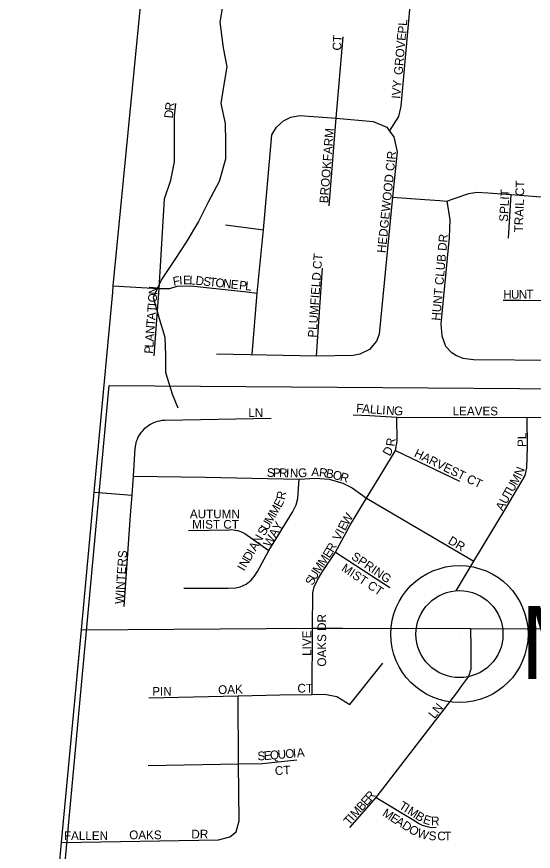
# Model space of a CAD drawing. Extents: x 0 to 1064, y 0 to 440.
# Drawn here: x 116.16 to 125.13, y 109.56 to 124.05 of the extents above; entities that cross this region are included whole.
import ezdxf

# ---------------------------------------------------------------- set-up
doc = ezdxf.new("R2010")
doc.units = 0
for name, color, linetype in [('GM_X_County', 7, 'Continuous'), ('GM_X_County_Road', 7, 'Continuous'), ('GM_X_Minor_River', 7, 'Continuous'), ('GM_X_Section', 7, 'Continuous'), ('GM_X_Township_Subdivision', 7, 'Continuous'), ('GM_X_Township_Subdivision_Text', 7, 'Continuous'), ('GM_X_Unincorporated', 7, 'Continuous'), ('GM_X_Unincorporated_Location', 7, 'Continuous'), ('GM_X_Unincorporated_Text', 7, 'Continuous')]:
    doc.layers.add(name, color=color, linetype=linetype)

msp = doc.modelspace()

# ---------------------------------------------------------------- linework, layer by layer
at = {"layer": 'GM_X_County'}
msp.add_lwpolyline([(116.781, 107.949), (116.944, 109.707), (117.211, 112.595), (117.286, 113.404), (117.508, 115.794), (117.83, 119.264), (117.841, 119.378), (118.767, 128.909)], dxfattribs=at)
at = {"layer": 'GM_X_County_Road'}
for points in [[(117.212, 112.607), (117.286, 113.404), (117.508, 115.794), (117.83, 119.264), (117.841, 119.378), (118.767, 128.909)], [(117.286, 113.404), (121.297, 113.428), (121.817, 113.431), (124.046, 113.423), (125.497, 113.418), (128.784, 113.407), (133.891, 113.336)], [(116.164, 101.283), (116.23, 101.992), (116.781, 107.949), (116.944, 109.707), (117.211, 112.595), (117.212, 112.607)]]:
    msp.add_lwpolyline(points, dxfattribs=at)
at = {"layer": 'GM_X_Minor_River'}
msp.add_lwpolyline([(119.739, 124.259), (119.691, 123.955), (119.745, 123.506), (119.812, 123.178), (119.758, 122.874), (119.709, 122.54), (119.782, 122.194), (119.788, 121.878), (119.788, 121.574), (119.679, 121.185), (119.49, 120.827), (119.32, 120.493), (119.107, 120.134), (118.907, 119.831), (118.676, 119.485), (118.53, 119.175), (118.639, 118.81), (118.737, 118.482), (118.749, 118.172), (118.749, 117.869), (118.87, 117.48), (118.962, 117.255)], dxfattribs=at)
at = {"layer": 'GM_X_Section'}
msp.add_lwpolyline([(117.771, 117.647), (134.386, 117.523), (132.734, 101.407), (116.187, 100.532)], close=True, dxfattribs=at)
at = {"layer": 'GM_X_Township_Subdivision'}
for points in [[(122.636, 122.064), (122.798, 122.317), (122.836, 122.497), (122.998, 124.301)], [(121.59, 120.767), (121.707, 122.289), (121.832, 123.7)], [(118.548, 118.162), (118.639, 119.327), (118.731, 120.884), (118.84, 121.21), (118.901, 121.529), (118.901, 122.045), (118.901, 122.33), (118.928, 122.54)], [(120.251, 118.183), (120.336, 119.248), (120.448, 120.349), (120.59, 121.995), (120.672, 122.13), (120.794, 122.239), (120.923, 122.307), (121.079, 122.334), (121.707, 122.289), (122.354, 122.232), (122.591, 122.13), (122.636, 122.064), (122.707, 121.961), (122.768, 121.703), (122.685, 120.916), (122.456, 118.535), (122.408, 118.413), (122.286, 118.271), (122.117, 118.19), (122.002, 118.165), (121.366, 118.155), (119.634, 118.19)], [(122.685, 120.916), (123.25, 120.874), (123.508, 120.856)], [(123.508, 120.856), (123.629, 120.848), (123.777, 120.897), (124.014, 120.977), (124.151, 121.001), (124.339, 120.989), (124.744, 120.959), (125.79, 120.883)], [(124.701, 120.206), (124.744, 120.959)], [(123.629, 120.848), (123.684, 120.522), (123.668, 120.216), (123.525, 118.714), (123.545, 118.508), (123.605, 118.327), (123.704, 118.223), (123.799, 118.166), (123.908, 118.119), (124.094, 118.095), (125.521, 118.082), (125.816, 118.078), (126.057, 118.136), (126.202, 118.243), (126.819, 119.376), (126.878, 119.539), (126.808, 119.784), (126.582, 120.189)], [(119.79, 120.434), (120.448, 120.349)], [(124.607, 119.129), (124.917, 119.127), (125.304, 119.122), (125.454, 119.166), (125.614, 119.274), (125.694, 119.378), (125.772, 119.544), (126.061, 120.158)], [(121.366, 118.155), (121.474, 119.682)], [(117.841, 119.378), (118.624, 119.328)], [(118.624, 119.328), (118.639, 119.327), (118.819, 119.33), (118.948, 119.367), (119.186, 119.377), (120.16, 119.272), (120.336, 119.248)], [(122.003, 117.136), (122.294, 117.125), (122.762, 117.096), (125.026, 117.091), (125.676, 117.099)], [(118.032, 113.806), (118.142, 115.39), (118.167, 115.738), (118.19, 116.07), (118.223, 116.551), (118.23, 116.613), (118.244, 116.676), (118.261, 116.714), (118.275, 116.752), (118.294, 116.783), (118.313, 116.812), (118.333, 116.839), (118.352, 116.86), (118.369, 116.879), (118.389, 116.901), (118.41, 116.919), (118.429, 116.932), (118.458, 116.953), (118.489, 116.974), (118.519, 116.989), (118.547, 117.002), (118.579, 117.015), (118.61, 117.027), (118.648, 117.033), (118.69, 117.041), (118.743, 117.044), (120.579, 117.076)], [(121.297, 113.428), (121.303, 114.043), (121.327, 114.148), (121.384, 114.268), (121.471, 114.415), (121.698, 114.748), (121.96, 115.231), (122.235, 115.69), (122.518, 116.151), (122.738, 116.518), (122.767, 116.677), (122.762, 117.096)], [(123.792, 114.081), (124.096, 114.594), (124.649, 115.503), (124.989, 116.079), (125.021, 116.212), (125.031, 116.576), (125.026, 117.091)], [(122.738, 116.518), (123.85, 115.985)], [(118.19, 116.07), (119.437, 116.05), (121.067, 116.02), (121.347, 116.037), (121.589, 116.02), (121.827, 115.948), (121.988, 115.868), (122.235, 115.69), (124.096, 114.594)], [(119.067, 114.123), (119.832, 114.123), (119.967, 114.131), (120.04, 114.148), (120.146, 114.195), (120.231, 114.263), (120.286, 114.327), (120.345, 114.416), (120.54, 114.781), (120.952, 115.443), (121.016, 115.575), (121.041, 115.685), (121.067, 116.02)], [(117.508, 115.794), (118.167, 115.738)], [(119.148, 115.128), (119.86, 115.14), (119.898, 115.141), (119.949, 115.135), (119.998, 115.125), (120.05, 115.108), (120.087, 115.094), (120.126, 115.074), (120.54, 114.781)], [(121.698, 114.748), (122.638, 114.139)], [(121.293, 112.281), (121.297, 113.428)], [(121.948, 109.967), (122.404, 110.49), (123.803, 112.306), (123.902, 112.448), (123.97, 112.537), (124.011, 112.599), (124.051, 112.722), (124.05, 113.093), (124.046, 113.423)], [(118.459, 112.221), (120.006, 112.257), (120.729, 112.274), (121.293, 112.281), (121.509, 112.284), (121.723, 112.245), (121.948, 112.104), (122.517, 112.824)], [(116.944, 109.707), (119.664, 109.754), (119.863, 109.807), (119.975, 109.891), (120.023, 110.084), (120.015, 111.073), (120.006, 112.257)], [(118.445, 111.045), (120.015, 111.073), (120.428, 111.081), (121.024, 111.143)], [(122.404, 110.49), (123.088, 110.078), (123.146, 110.041), (123.204, 110.008), (123.288, 109.984), (123.358, 109.97), (123.444, 109.972)]]:
    msp.add_lwpolyline(points, dxfattribs=at)
at = {"layer": 'GM_X_Unincorporated'}
for radius in [1.19, 0.755]:
    msp.add_circle((123.849, 113.327), radius, dxfattribs=at)
at = {"layer": 'GM_X_Unincorporated_Location'}
msp.add_line((123.849, 113.327), (123.849, 113.327), dxfattribs=at)

# ---------------------------------------------------------------- texts
at = {"layer": 'GM_X_Township_Subdivision_Text'}
for s, height, rotation, p in [('PL', 0.1515, 86.4254, (122.928, 123.752)), ('CT', 0.1515, 86.8222, (121.795, 123.458)), ('GROVE', 0.1515, 85.2345, (122.861, 123.032)), ('IVY', 0.1515, 85.4288, (122.821, 122.619)), ('R', 0.152, 83.0497, (118.886, 122.411)), ('D', 0.152, 85.0875, (118.875, 122.28)), ('BROOKFARM', 0.1515, 85.4518, (121.568, 120.806)), ('HEDGEWOOD CIR', 0.15152, 84.0943, (122.568, 119.94)), ('TRAIL CT', 0.1515, 88.1534, (124.949, 120.302)), ('SPLIT', 0.1515, 86.9078, (124.688, 120.485)), ('HUNT CLUB DR', 0.15152, 84.958, (123.515, 118.766)), ('PLUMFIELD CT', 0.15152, 85.9555, (121.368, 118.472)), ('F', 0.152, 9.6914, (118.888, 119.375)), ('I', 0.152, 4.2881, (118.99, 119.393)), ('E', 0.152, 1.6393, (119.054, 119.398)), ('L', 0.152, 357.3763, (119.158, 119.401)), ('D', 0.152, 354.0001, (119.262, 119.396)), ('S', 0.152, 353.8137, (119.395, 119.382)), ('T', 0.152, 353.8147, (119.501, 119.371)), ('O', 0.152, 353.8135, (119.607, 119.359)), ('N', 0.152, 353.8195, (119.739, 119.345)), ('E', 0.152, 353.8367, (119.872, 119.33)), ('P', 0.152, 353.7865, (120.018, 119.315)), ('L', 0.152, 353.8294, (120.124, 119.303)), ('N', 0.152, 84.2959, (118.602, 119.215)), ('H', 0.152, 0.2405, (124.61, 119.152)), ('U', 0.152, 0.252, (124.743, 119.152)), ('N', 0.152, 0.2405, (124.877, 119.153)), ('T', 0.152, 0.2337, (125.01, 119.154)), ('O', 0.152, 85.8661, (118.592, 119.083)), ('T', 0.152, 85.8716, (118.58, 118.91)), ('I', 0.152, 85.8775, (118.588, 119.017)), ('A', 0.152, 85.8661, (118.57, 118.777)), ('T', 0.152, 85.8716, (118.563, 118.671)), ('N', 0.152, 85.877, (118.553, 118.538)), ('A', 0.152, 85.8715, (118.543, 118.405)), ('P', 0.152, 85.8716, (118.528, 118.192)), ('L', 0.152, 85.8716, (118.536, 118.298)), ('F', 0.152, 355.7888, (122.052, 117.178)), ('A', 0.152, 355.804, (122.158, 117.17)), ('L', 0.152, 355.7888, (122.291, 117.161)), ('L', 0.152, 355.7986, (122.398, 117.153)), ('I', 0.152, 355.8087, (122.504, 117.145)), ('N', 0.152, 355.7999, (122.571, 117.14)), ('G', 0.152, 358.0112, (122.71, 117.13)), ('LEAVES', 0.1515, 0, (123.73, 117.125)), ('LN', 0.1515, 0, (120.183, 117.098)), ('R', 0.152, 82.64, (122.722, 116.58)), ('PL', 0.1515, 90, (125.008, 116.577)), ('D', 0.152, 61.216, (122.639, 116.406)), ('HARVEST CT', 0.1515, 334.0421, (123.049, 116.416)), ('S', 0.152, 358.6884, (120.504, 116.058)), ('P', 0.152, 358.6884, (120.61, 116.056)), ('R', 0.152, 358.6641, (120.717, 116.054)), ('I', 0.152, 358.7093, (120.837, 116.051)), ('N', 0.152, 359.2665, (120.905, 116.049)), ('G', 0.152, 4.18, (121.053, 116.048)), ('A', 0.152, 356.6977, (121.274, 116.072)), ('R', 0.152, 353.2575, (121.405, 116.064)), ('B', 0.152, 349.4497, (121.521, 116.051)), ('O', 0.152, 345.1685, (121.636, 116.029)), ('R', 0.152, 343.224, (121.764, 115.996)), ('M', 0.152, 60.8457, (124.845, 115.9)), ('N', 0.152, 68.303, (124.933, 116.059)), ('U', 0.152, 60.8419, (124.78, 115.783)), ('T', 0.152, 60.8421, (124.728, 115.69)), ('E', 0.152, 61.3472, (120.748, 115.512)), ('R', 0.152, 78.4968, (120.816, 115.652)), ('U', 0.152, 60.8267, (124.663, 115.574)), ('M', 0.152, 60.036, (120.666, 115.37)), ('A', 0.152, 60.8244, (124.598, 115.457)), ('AUTUMN', 0.1515, 0, (119.17, 115.339)), ('M', 0.152, 60.0281, (120.586, 115.231)), ('W', 0.152, 58.0962, (121.912, 115.205)), ('MIST CT', 0.1515, 0, (119.21, 115.158)), ('U', 0.152, 60.0437, (120.52, 115.116)), ('WAY', 0.1515, 59.62, (120.562, 114.826)), ('E', 0.152, 62.1517, (121.864, 115.113)), ('S', 0.152, 60.0489, (120.466, 115.023)), ('V', 0.152, 62.3596, (121.771, 114.936)), ('I', 0.152, 62.3853, (121.833, 115.055)), ('N', 0.152, 60.0437, (120.38, 114.873)), ('DR', 0.1515, 329.5322, (123.638, 114.908)), ('I', 0.152, 60.0367, (120.28, 114.7)), ('A', 0.152, 60.0315, (120.313, 114.758)), ('E', 0.152, 56.5035, (121.591, 114.634)), ('R', 0.152, 60.773, (121.656, 114.733)), ('WINTERS', 0.1515, 86.3069, (118.021, 113.845)), ('N', 0.152, 60.0315, (120.146, 114.469)), ('D', 0.152, 60.0315, (120.213, 114.584)), ('M', 0.152, 56.3958, (121.502, 114.5)), ('SPRING', 0.1515, 325.6701, (121.959, 114.64)), ('I', 0.152, 60.0518, (120.113, 114.411)), ('M', 0.152, 56.4615, (121.414, 114.367)), ('MIST CT', 0.1515, 326.3111, (121.788, 114.437)), ('U', 0.152, 59.248, (121.347, 114.254)), ('S', 0.152, 64.9377, (121.303, 114.161)), ('OAKS DR', 0.1515, 90, (121.535, 112.763)), ('LIVE', 0.1515, 90, (121.275, 112.95)), ('PIN', 0.1515, 0, (118.516, 112.258)), ('OAK', 0.1515, 1.4367, (119.662, 112.285)), ('CT', 0.1515, 0, (121.036, 112.312)), ('LN', 0.1515, 51.3366, (123.415, 111.847)), ('U', 0.152, 5.0229, (120.699, 111.159)), ('O', 0.152, 5.0229, (120.832, 111.17)), ('I', 0.152, 5.0452, (120.965, 111.182)), ('A', 0.152, 5.0114, (121.031, 111.188)), ('S', 0.152, 1.9128, (120.345, 111.134)), ('E', 0.152, 4.6753, (120.459, 111.138)), ('Q', 0.152, 4.9782, (120.566, 111.147)), ('CT', 0.1515, 3.1781, (120.649, 110.878)), ('R', 0.152, 49.2037, (122.31, 110.415)), ('E', 0.152, 48.2793, (122.238, 110.334)), ('M', 0.152, 48.2727, (122.051, 110.125)), ('B', 0.152, 48.2475, (122.158, 110.244)), ('T', 0.152, 327.9772, (122.786, 110.307)), ('I', 0.152, 327.9566, (122.876, 110.25)), ('M', 0.152, 327.9797, (122.933, 110.215)), ('T', 0.152, 48.2666, (121.936, 109.995)), ('I', 0.152, 48.263, (122.007, 110.075)), ('M', 0.152, 327.6084, (122.498, 110.181)), ('E', 0.152, 327.5906, (122.633, 110.095)), ('B', 0.152, 327.9766, (123.068, 110.13)), ('E', 0.152, 341.4427, (123.204, 110.05)), ('R', 0.152, 358.8874, (123.354, 110.008)), ('A', 0.152, 327.6159, (122.723, 110.038)), ('D', 0.152, 327.7935, (122.836, 109.967)), ('FALLEN', 0.1515, 0, (116.983, 109.752)), ('OAKS', 0.1515, 0, (118.117, 109.765)), ('DR', 0.1515, 0, (119.196, 109.778)), ('O', 0.152, 329.744, (122.954, 109.892)), ('W', 0.152, 342.4691, (123.103, 109.81)), ('S', 0.152, 357.9084, (123.312, 109.751)), ('C', 0.152, 359.4237, (123.463, 109.746)), ('T', 0.152, 359.9457, (123.584, 109.745))]:
    msp.add_text(s, height=height, rotation=rotation, dxfattribs=at).set_placement(p)
at = {"layer": 'GM_X_Unincorporated_Text'}
msp.add_text('Miltomson', height=1.2636, rotation=0, dxfattribs=at).set_placement((124.903, 112.549))

doc.saveas('drawing.dxf')
